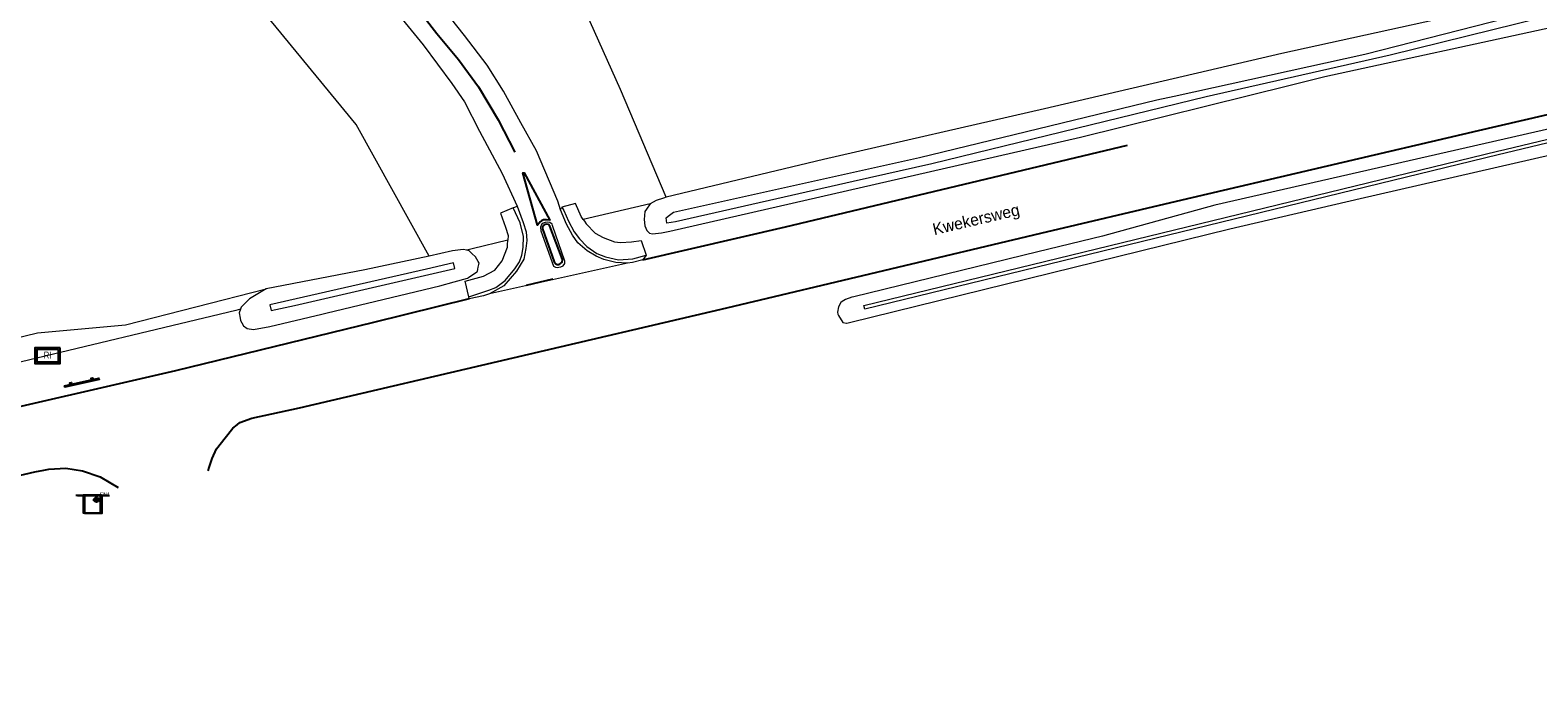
# Model space of a CAD drawing. Header units: metres. Extents: x 169249 to 194689, y 406250 to 412203.
# Tile 374 of 442: x 189816 to 189945, y 411469 to 411526. Entities that reach past the tile are written whole.
import ezdxf
from ezdxf.enums import TextEntityAlignment as Align

# ---------------------------------------------------------------- set-up
doc = ezdxf.new("R2010")
doc.units = ezdxf.units.M
doc.layers.get('0').update_dxf_attribs({"linetype": 'CONTINUOUS'})
for name, color, linetype, lineweight in [('BGT_NLCS_N264$0$B-WE-GW-WATERGANG_INSTEEK-G', 252, 'CONTINUOUS', 18), ('BGT_NLCS_N264$0$B-WE-GW-WATERGANG_SLOOT_BODEM-G', 252, 'CONTINUOUS', 18), ('BGT_NLCS_N264$0$B-WE-OG-TOPOGRAFIE_TERREIN_GROEN-GV', 252, 'CONTINUOUS', 18), ('BGT_NLCS_N264$0$B-WE-OG-TOPOGRAFIE_TERREIN_GROEN_BOS-GV', 252, 'CONTINUOUS', 18), ('BGT_NLCS_N264$0$B-WE-OG-TOPOGRAFIE_WATER-GV', 252, 'CONTINUOUS', 18), ('BGT_NLCS_N264$0$B-WE-OG-TOPOGRAFIE_WEG_BERM-GV', 252, 'CONTINUOUS', 18), ('BGT_NLCS_N264$0$B-WE-OG-TOPOGRAFIE_WEG_RIJWEG-GV', 252, 'CONTINUOUS', 18), ('BGT_NLCS_N264$0$B-WE-OG-TOPOGRAFIE_WEG_RIJWIELPAD-GV', 252, 'CONTINUOUS', 18), ('BGT_NLCS_N264$0$B-WE-OG-TOPOGRAFIE_WEG_VOETPAD-GV', 252, 'CONTINUOUS', 18), ('BGT_NLCS_N264$0$B-WE-VW-VERKEERSTEKEN_BORD-S', 252, 'CONTINUOUS', 25), ('X-XX-AL-REFERENTIE-G', 7, 'CONTINUOUS', 18)]:
    doc.layers.add(name, color=color, linetype=linetype, lineweight=lineweight)
for name, color, linetype in [('BGT_NLCS_N264$0$B-WE-IE-MEUBILAIR_WEGMEUBILAIR-S', 252, 'CONTINUOUS'), ('BGT_NLCS_N264$0$B-WE-OG-TOPOGRAFIE_WEG_RIJWEG-G', 252, 'CONTINUOUS'), ('BGT_NLCS_N264$0$B-WE-OG-TOPOGRAFIE_WEG_VERKEERSEILAND-GV', 252, 'CONTINUOUS'), ('BGT_NLCS_N264$0$B-WE-VW-MARKERING-G', 252, 'CONTINUOUS'), ('BGT_NLCS_N264$0$Label_Openbareruimte', 252, 'CONTINUOUS')]:
    doc.layers.add(name, color=color, linetype=linetype)
doc.styles.add('BGT_NLCS_N264$0$NLCS-ISO', font='NLCS-ISO.ttf')
doc.styles.add('BGT_NLCS_N264$0$STANDARD', font='txt')

# ---------------------------------------------------------------- blocks, each defined once
blk = doc.blocks.new('BGT_NLCS_N264$0$SIE-WEG_STRAATNAAMBORD_PAAL-SO')
blk.add_line((-0.3, 0), (0.3, 0))
for radius in [0.2, 0.0745]:
    blk.add_circle((0, 0), radius)
at = {"style": 'BGT_NLCS_N264$0$NLCS-ISO'}
blk.add_attdef('STRAATNAAMBORD', (0.28, 0.29), '', height=0.35, dxfattribs=at)
blk = doc.blocks.new('BGT_NLCS_N264$0$SVW-VERKEERSTEKEN_BORD_ANWB-SO')
blk.add_line((-1.375, 0), (1.375, 0))
at = {"flags": 128}
blk.add_lwpolyline([(-0.75, 0), (-0.75, -1.5), (0.75, -1.5), (0.75, 0)], close=True, dxfattribs=at)
blk = doc.blocks.new('BGT_NLCS_N264$0$SIE-WEG_SCHRIKHEK')
for points in [[(-1.125, 0), (-1.125, 0.1), (-1.5, 0.1), (-1.5, 0)], [(-0.375, 0), (-0.375, 0.1), (-0.75, 0.1), (-0.75, 0)], [(0.375, 0.1), (0, 0.1), (0, 0), (0.375, 0)], [(1.125, 0), (1.125, 0.1), (0.75, 0.1), (0.75, 0)]]:
    blk.add_hatch(color=0).paths.add_polyline_path(points)
at = {"color": 0}
for p, q in [((-1.125, 0), (-1.125, 0.1)), ((-0.75, 0), (-0.75, 0.1)), ((-0.375, 0), (-0.375, 0.1)), ((0, 0.1), (0, 0)), ((0.375, 0.1), (0.375, 0)), ((0.75, 0.1), (0.75, 0)), ((1.125, 0.1), (1.125, 0))]:
    blk.add_line(p, q, dxfattribs=at)
at = {"flags": 128}
for points in [[(-1.5, 0.1), (1.5, 0.1), (1.5, 0), (-1.5, 0)], [(-1.0125, 0.1), (-1.0125, 0.25), (-0.8625, 0.25), (-0.8625, 0.1)], [(0.8625, 0.1), (0.8625, 0.25), (1.0125, 0.25), (1.0125, 0.1)]]:
    blk.add_lwpolyline(points, close=True, dxfattribs=at)
blk = doc.blocks.new('BGT_NLCS_N264$0$SRI-TERREINKAST-SO')
at = {"ltscale": 0.1}
h = blk.add_hatch(color=256, dxfattribs=at)
h.paths.add_polyline_path([(1.16, 0.64), (-1.01, 0.64), (-1.01, -0.71), (1.16, -0.71)])
h.paths.add_polyline_path([(1.01, 0.49), (-0.86, 0.49), (-0.86, -0.56), (1.01, -0.56)], flags=16)
at = {"flags": 128}
for points in [[(1.16, 0.64), (-1.01, 0.64), (-1.01, -0.71), (1.16, -0.71)], [(1.01, 0.49), (-0.86, 0.49), (-0.86, -0.56), (1.01, -0.56)]]:
    blk.add_lwpolyline(points, close=True, dxfattribs=at)
at = {"style": 'BGT_NLCS_N264$0$NLCS-ISO'}
blk.add_text('RI', height=0.6, dxfattribs=at).set_placement((-0.26, -0.29))
blk = doc.blocks.new('BGT_NLCS_N264')
at = {"layer": 'BGT_NLCS_N264$0$B-WE-GW-WATERGANG_INSTEEK-G'}
for points in [[(189868.88, 411511.05, 11.94), (189868.58, 411510.6, 11.94), (189868.43, 411510.39, 11.94), (189868.39, 411509.73, 11.94), (189868.44, 411509.18, 11.94), (189868.6, 411508.79, 11.95), (189868.83, 411508.55, 11.95), (189869.1, 411508.49, 11.95), (189869.85, 411508.59, 11.95), (189870.57, 411508.73, 11.94), (189905.72, 411516.76, 11.94), (189923.64, 411521.22, 11.88), (189926.6, 411521.94, 11.91), (189946.04, 411526.17, 11.96), (189967.5, 411531.11, 11.92), (189992.33, 411536.83, 11.94), (189998.35, 411538.21, 11.99), (190005.36, 411539.83, 12.04), (190005.71, 411539.97, 12.04), (190007.32, 411540.64, 12), (190008.26, 411541.34, 11.92), (190008.53, 411541.88, 11.9)], [(189947.83, 411517.94, 12.07), (189917.2, 411510.93, 11.92), (189907.59, 411508.29, 11.97), (189902.07, 411506.94, 11.96), (189886.32, 411503.1, 11.95), (189886.14, 411503.06, 11.95), (189885.61, 411502.88, 11.94), (189885.33, 411502.69, 11.94), (189885.21, 411502.61, 11.94), (189885, 411502.25, 11.94), (189884.93, 411501.8, 11.94), (189884.96, 411501.62, 11.91), (189884.99, 411501.5, 11.89), (189885.36, 411500.9, 11.8), (189885.7, 411500.86, 11.75), (189885.72, 411500.86, 11.75), (189885.95, 411500.92, 11.75), (189918.49, 411508.93, 11.77), (189929.64, 411511.51, 11.86), (189955.98, 411517.57, 11.81)], [(189833.84, 411502.04, 11.83), (189833.73, 411501.73, 11.82), (189833.81, 411501.28, 11.84), (189833.85, 411501.07, 11.85), (189833.95, 411500.88, 11.85), (189834.09, 411500.62, 11.87), (189834.42, 411500.39, 11.89), (189834.96, 411500.32, 11.9), (189836.35, 411500.56, 11.92), (189840.8, 411501.62, 11.94), (189841.27, 411501.73, 11.94), (189850.9, 411504.03, 11.98), (189852.11, 411504.38, 11.98), (189853.26, 411504.71, 11.98), (189853.35, 411504.77, 11.98), (189854.07, 411505.23, 11.99), (189854.12, 411505.26, 11.99), (189854.15, 411505.46, 12), (189854.19, 411505.65, 12), (189854.25, 411505.98, 12), (189854.17, 411506.12, 12), (189853.94, 411506.53, 12.01), (189853.63, 411506.81, 12.01), (189853.4, 411507.03, 12)], [(189853.4, 411507.03, 12), (189853.34, 411507.09, 12), (189853.22, 411507.1, 12)]]:
    blk.add_polyline3d(points, dxfattribs=at)
at = {"layer": 'BGT_NLCS_N264$0$B-WE-GW-WATERGANG_SLOOT_BODEM-G'}
for points in [[(189949.66, 411528.07, 10.32), (189932.19, 411523.78, 10.35), (189916.45, 411520.21, 10.71), (189893, 411514.49, 11.01), (189886.27, 411512.97, 11.04), (189871.07, 411509.52, 11.11), (189870.32, 411509.4, 11.11), (189870.26, 411509.87, 11.1), (189870.44, 411510, 11.1), (189870.89, 411510.35, 11.1), (189891.93, 411515.01, 11.02), (189912.25, 411519.96, 11.02), (189913.73, 411520.28, 11.02), (189930.04, 411523.85, 11.01), (189948.92, 411528.7, 10.77)], [(189958.24, 411519.6, 11.17), (189958.26, 411519.6, 11.17), (189958.27, 411519.59, 11.17), (189958.33, 411519.31, 11.17), (189941.45, 411515.25, 11.16), (189887.25, 411502.05, 11.23), (189887.18, 411502.35, 11.23), (189941.38, 411515.55, 11.16), (189942.01, 411515.7, 11.16), (189957.09, 411519.32, 11.17), (189958.24, 411519.6, 11.17)], [(189852.08, 411506, 11.19), (189849.75, 411505.47, 11.21), (189836.36, 411502.41, 11.31), (189836.47, 411501.92, 11.31), (189838.45, 411502.37, 11.3), (189852.19, 411505.52, 11.19), (189852.08, 411506, 11.19)]]:
    blk.add_polyline3d(points, dxfattribs=at)
at = {"layer": 'BGT_NLCS_N264$0$B-WE-OG-TOPOGRAFIE_TERREIN_GROEN-GV'}
for p, q in [((189868.88, 411511.05, 11.94), (189863.15, 411509.73, 12.16)), ((189868.55, 411506.66, 12.16), (189868.27, 411506.28, 12.11)), ((189853.42, 411502.93, 12.12), (189853.38, 411503.11, 12.14))]:
    blk.add_line(p, q, dxfattribs=at)
for points in [[(189863.15, 411509.73, 12.16), (189863.26, 411509.58, 12.18), (189863.41, 411509.36, 12.19), (189864.19, 411508.56, 12.22), (189864.87, 411508.17, 12.25), (189865.83, 411507.8, 12.25), (189866.36, 411507.74, 12.25), (189867.29, 411507.81, 12.22), (189868.13, 411507.93, 12.19), (189868.55, 411506.66, 12.16)], [(189853.38, 411503.11, 12.14), (189853.06, 411504.43, 12.06), (189854.63, 411504.87, 12.16), (189855.59, 411505.37, 12.19), (189856.24, 411506.18, 12.18), (189856.69, 411507.34, 12.14), (189856.7, 411507.55, 12.13), (189856.72, 411507.94, 12.12)], [(189856.72, 411507.94, 12.12), (189853.65, 411507.22, 11.93), (189853.22, 411507.1, 12)]]:
    blk.add_polyline3d(points, dxfattribs=at)
at = {"layer": 'BGT_NLCS_N264$0$B-WE-OG-TOPOGRAFIE_TERREIN_GROEN_BOS-GV'}
blk.add_polyline3d([(189833.84, 411502.04, 11.83), (189833.45, 411501.94, 11.93), (189813.68, 411497.2, 11.93), (189812.11, 411498.96, 11.93)], dxfattribs=at)
at = {"layer": 'BGT_NLCS_N264$0$B-WE-OG-TOPOGRAFIE_WATER-GV'}
blk.add_line((189853.4, 411507.03, 5.21), (189853.22, 411507.1, 12), dxfattribs=at)
for points in [[(189947.19, 411529.37, 11.64), (189945.31, 411528.86, 11.66), (189922.92, 411523.93, 11.79), (189902.62, 411519.18, 11.83), (189883.71, 411514.85, 11.88), (189870.25, 411511.62, 11.9)], [(189870.25, 411511.62, 11.9), (189870.03, 411511.53, 11.9), (189869.4, 411511.34, 11.92), (189868.88, 411511.05, 11.94)], [(189849.99, 411506.57, 11.81), (189844.48, 411505.42, 11.84), (189836.03, 411503.78, 11.84)], [(189853.22, 411507.1, 12), (189852.88, 411507.15, 12), (189851.99, 411507.03, 11.97), (189849.99, 411506.57, 11.81)], [(189836.03, 411503.78, 11.84), (189834.6, 411502.92, 11.83), (189833.9, 411502.21, 11.83), (189833.84, 411502.04, 11.83)]]:
    blk.add_polyline3d(points, dxfattribs=at)
at = {"layer": 'BGT_NLCS_N264$0$B-WE-OG-TOPOGRAFIE_WEG_BERM-GV'}
for p, q in [((189857.17, 411510.72, 11.98), (189857.51, 411510.85, 11.96)), ((189861.21, 411510.54, 11.94), (189861.33, 411510.76, 12))]:
    blk.add_line(p, q, dxfattribs=at)
for points in [[(189870.25, 411511.62, 11.9), (189866.36, 411520.84, 11.71), (189863.01, 411528.29, 11.65), (189862.17, 411529.48, 11.64), (189862.04, 411530.43, 11.64), (189862.22, 411530.96, 11.63), (189862.67, 411531.11, 11.65), (189874.85, 411533.71, 11.62), (189882.33, 411536.1, 11.58), (189888.58, 411541.07, 11.55), (189903.31, 411550.24, 11.19), (189911.24, 411553.02, 11.18), (189914.53, 411553.56, 11.12), (189917.76, 411554.33, 11.14)], [(189849.99, 411506.57, 11.81), (189843.74, 411517.84, 11.54), (189835.19, 411528.26, 11.34), (189833.04, 411530.87, 11.24)], [(189812.11, 411498.96, 11.93), (189816.49, 411500.02, 11.92), (189824.01, 411500.71, 11.9), (189836.03, 411503.78, 11.84)]]:
    blk.add_polyline3d(points, dxfattribs=at)
at = {"layer": 'BGT_NLCS_N264$0$B-WE-OG-TOPOGRAFIE_WEG_RIJWEG-G'}
for points in [[(189831.08, 411488.21, 11.92), (189831.17, 411488.49, 11.92), (189831.41, 411489.28, 11.92), (189831.8, 411490.09, 11.93), (189832.52, 411491.03, 11.96), (189833.18, 411491.86, 11.97), (189833.55, 411492.15, 11.99), (189833.78, 411492.34, 12), (189834.82, 411492.72, 12), (189838.9, 411493.62, 12.05), (189875.45, 411502.16, 12.06), (189902.32, 411508.54, 12.08), (189913.91, 411511.29, 12.08), (189939.77, 411517.34, 12.06), (189963.01, 411522.71, 12.05)], [(189868.27, 411506.28, 12.11), (189880.46, 411509.08, 12.09), (189909.72, 411516.07, 12.04)], [(189853.42, 411502.93, 12.12), (189845.23, 411500.92, 12.07), (189828.27, 411496.76, 11.96), (189809.84, 411492.52, 11.99), (189809.13, 411492.36, 11.99), (189807.32, 411491.92, 11.99), (189799.24, 411489.98, 12.02)], [(189748.7, 411477.95, 11.98), (189748.02, 411477.65, 11.98), (189734.97, 411473.94, 11.95), (189736.43, 411469.25, 11.96), (189736.46, 411469.14, 11.96), (189781.02, 411479.75, 12.02), (189784.18, 411480.51, 12.01), (189809.61, 411486.6, 11.99), (189816.24, 411488.14, 11.99), (189817.01, 411488.28, 12), (189817.45, 411488.37, 12), (189818.89, 411488.45, 12), (189820.33, 411488.21, 11.96), (189821.84, 411487.71, 11.91), (189823.38, 411486.78, 11.9)]]:
    blk.add_polyline3d(points, dxfattribs=at)
at = {"layer": 'BGT_NLCS_N264$0$B-WE-OG-TOPOGRAFIE_WEG_RIJWEG-GV'}
blk.add_line((189866.95, 411505.97, 12.12), (189855.16, 411503.36, 12.08), dxfattribs=at)
for points in [[(189868.27, 411506.28, 12.11), (189867.37, 411506.03, 12.13), (189866.95, 411505.97, 12.12)], [(189855.16, 411503.36, 12.08), (189854.62, 411503.18, 12.11), (189853.42, 411502.93, 12.12)]]:
    blk.add_polyline3d(points, dxfattribs=at)
at = {"layer": 'BGT_NLCS_N264$0$B-WE-OG-TOPOGRAFIE_WEG_RIJWIELPAD-GV'}
for points in [[(189842.11, 411532.93, 11.04), (189843.73, 411531.42, 11.1), (189846.64, 411528.1, 11.23), (189849.48, 411524.66, 11.41), (189851.92, 411521.36, 11.53), (189853, 411519.78, 11.59), (189854.28, 411517.26, 11.66), (189856.24, 411513.66, 11.83), (189857.51, 411510.85, 11.96)], [(189861.21, 411510.54, 11.94), (189860.98, 411511.28, 11.91), (189859.17, 411515.59, 11.79), (189857.82, 411517.98, 11.7), (189856.34, 411520.69, 11.61), (189854.95, 411522.93, 11.58), (189853.01, 411525.45, 11.43), (189848.88, 411530.69, 11.21), (189847.37, 411532.49, 11.14)], [(189857.51, 411510.85, 11.96), (189858.03, 411509.47, 12.01), (189858.27, 411508.66, 12.03), (189858.35, 411507.92, 12.04), (189858.25, 411507.25, 12.06), (189858.08, 411506.33, 12.06), (189857.47, 411505.29, 12.07), (189856.38, 411504.04, 12.08), (189855.16, 411503.36, 12.08)], [(189866.95, 411505.97, 12.12), (189865.94, 411506.05, 12.12), (189864.93, 411506.29, 12.11), (189864.27, 411506.59, 12.1), (189863.49, 411507.05, 12.09), (189862.69, 411507.73, 12.08), (189862.25, 411508.39, 12.06), (189861.72, 411509.32, 12), (189861.21, 411510.54, 11.94)], [(189859.74, 411509.41, 12.03), (189859.59, 411509.28, 12.02), (189859.52, 411509.07, 12.02), (189859.55, 411508.75, 12.02), (189860.62, 411505.72, 12.11), (189860.78, 411505.63, 12.11), (189860.94, 411505.61, 12.11), (189861.09, 411505.63, 12.11), (189861.24, 411505.66, 12.11), (189861.45, 411505.75, 12.11), (189861.6, 411505.96, 12.1), (189861.6, 411506.16, 12.1), (189860.55, 411509.2, 12.04), (189860.5, 411509.33, 12.04), (189860.32, 411509.46, 12.03), (189860.1, 411509.49, 12.03), (189859.9, 411509.47, 12.03), (189859.74, 411509.41, 12.03)]]:
    blk.add_polyline3d(points, dxfattribs=at)
at = {"layer": 'BGT_NLCS_N264$0$B-WE-OG-TOPOGRAFIE_WEG_VERKEERSEILAND-GV'}
blk.add_polyline3d([(189859.87, 411509.28, 12.16), (189859.79, 411509.22, 12.15), (189859.69, 411509.07, 12.15), (189859.67, 411508.92, 12.14), (189860.67, 411506.11, 12.23), (189860.81, 411505.93, 12.23), (189860.94, 411505.87, 12.23), (189861.1, 411505.88, 12.23), (189861.23, 411505.95, 12.23), (189861.36, 411506.08, 12.23), (189861.38, 411506.29, 12.22), (189860.31, 411509.14, 12.16), (189860.19, 411509.29, 12.16), (189860, 411509.32, 12.16), (189859.87, 411509.28, 12.16)], dxfattribs=at)
at = {"layer": 'BGT_NLCS_N264$0$B-WE-OG-TOPOGRAFIE_WEG_VOETPAD-GV'}
for points in [[(189853.38, 411503.11, 12.14), (189855.1, 411503.66, 12.22), (189855.7, 411503.9, 12.22), (189856.49, 411504.49, 12.22), (189857.31, 411505.5, 12.22), (189857.72, 411506.1, 12.22), (189857.9, 411506.68, 12.18), (189858.02, 411507.32, 12.19), (189858.06, 411508.26, 12.16), (189857.76, 411509.43, 12.08), (189857.17, 411510.72, 11.98)], [(189857.17, 411510.72, 11.98), (189856.1, 411510.26, 11.97), (189856.51, 411509.07, 12.07), (189856.74, 411508.35, 12.11), (189856.72, 411507.94, 12.12)], [(189863.15, 411509.73, 12.16), (189862.98, 411509.97, 12.15), (189862.51, 411511.1, 12.04), (189861.33, 411510.76, 12)], [(189861.33, 411510.76, 12), (189861.5, 411510.49, 12.05), (189861.91, 411509.57, 12.13), (189862.38, 411508.66, 12.19), (189862.84, 411508.05, 12.21), (189863.46, 411507.41, 12.23), (189864.33, 411506.81, 12.28), (189865.07, 411506.51, 12.28), (189866.17, 411506.26, 12.28), (189867.42, 411506.35, 12.27), (189868.55, 411506.66, 12.16)]]:
    blk.add_polyline3d(points, dxfattribs=at)
at = {"layer": 'BGT_NLCS_N264$0$B-WE-VW-MARKERING-G', "linetype": 'Continuous'}
blk.add_line((189860.57, 411504.62, 12.1), (189858.27, 411504.06, 12.09), dxfattribs=at)
blk.add_polyline3d([(189839.18, 411536.51, 11.03), (189839.86, 411536.3, 11.04), (189842.7, 411534.98, 11.08), (189844.84, 411532.85, 11.15), (189846.82, 411530.41, 11.2), (189848.68, 411528.17, 11.34), (189850.65, 411525.62, 11.43), (189852.5, 411523.41, 11.52), (189854.21, 411521.07, 11.61), (189855.89, 411518.25, 11.68), (189857.3, 411515.47, 11.8)], dxfattribs=at)
at = {"layer": 'BGT_NLCS_N264$0$B-WE-VW-MARKERING-G'}
blk.add_polyline3d([(189860.02, 411509.68, 12), (189859.78, 411509.68, 12), (189859.6, 411509.6, 12), (189859.48, 411509.51, 12), (189859.39, 411509.4, 12), (189859.26, 411509.22, 12), (189858.01, 411513.7, 11.86), (189858.11, 411513.71, 11.86), (189860.3, 411509.65, 11.99), (189860.02, 411509.68, 12)], dxfattribs=at)
at = {"layer": 'BGT_NLCS_N264$0$B-WE-IE-MEUBILAIR_WEGMEUBILAIR-S', "color": 7}
blk.add_blockref('BGT_NLCS_N264$0$SRI-TERREINKAST-SO', (189817.27, 411498.11, 11.95), dxfattribs=at)
at = {"layer": 'BGT_NLCS_N264$0$B-WE-VW-VERKEERSTEKEN_BORD-S', "color": 7, "rotation": 12.63249261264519}
blk.add_blockref('BGT_NLCS_N264$0$SIE-WEG_SCHRIKHEK', (189820.28, 411495.71, 12.01), dxfattribs=at)
at = {"layer": 'BGT_NLCS_N264$0$B-WE-VW-VERKEERSTEKEN_BORD-S', "color": 7}
for p in [(189821.12, 411486.13, 11.86), (189821.26, 411486.1, 11.86)]:
    blk.add_blockref('BGT_NLCS_N264$0$SVW-VERKEERSTEKEN_BORD_ANWB-SO', p, dxfattribs=at)
blk.add_blockref('BGT_NLCS_N264$0$SIE-WEG_STRAATNAAMBORD_PAAL-SO', (189821.52, 411485.74, 13.01), dxfattribs=at).add_auto_attribs({'STRAATNAAMBORD': 'SN1'})
at = {"layer": 'BGT_NLCS_N264$0$Label_Openbareruimte', "color": 252, "lineweight": 18, "style": 'BGT_NLCS_N264$0$STANDARD'}
blk.add_text('Kwekersweg', height=1, rotation=13.1749, dxfattribs=at).set_placement((189896.8, 411509.61), align=Align.MIDDLE)

msp = doc.modelspace()

# ---------------------------------------------------------------- block references
at = {"layer": 'X-XX-AL-REFERENTIE-G'}
msp.add_blockref('BGT_NLCS_N264', (0, 0), dxfattribs=at)

doc.saveas('drawing.dxf')
